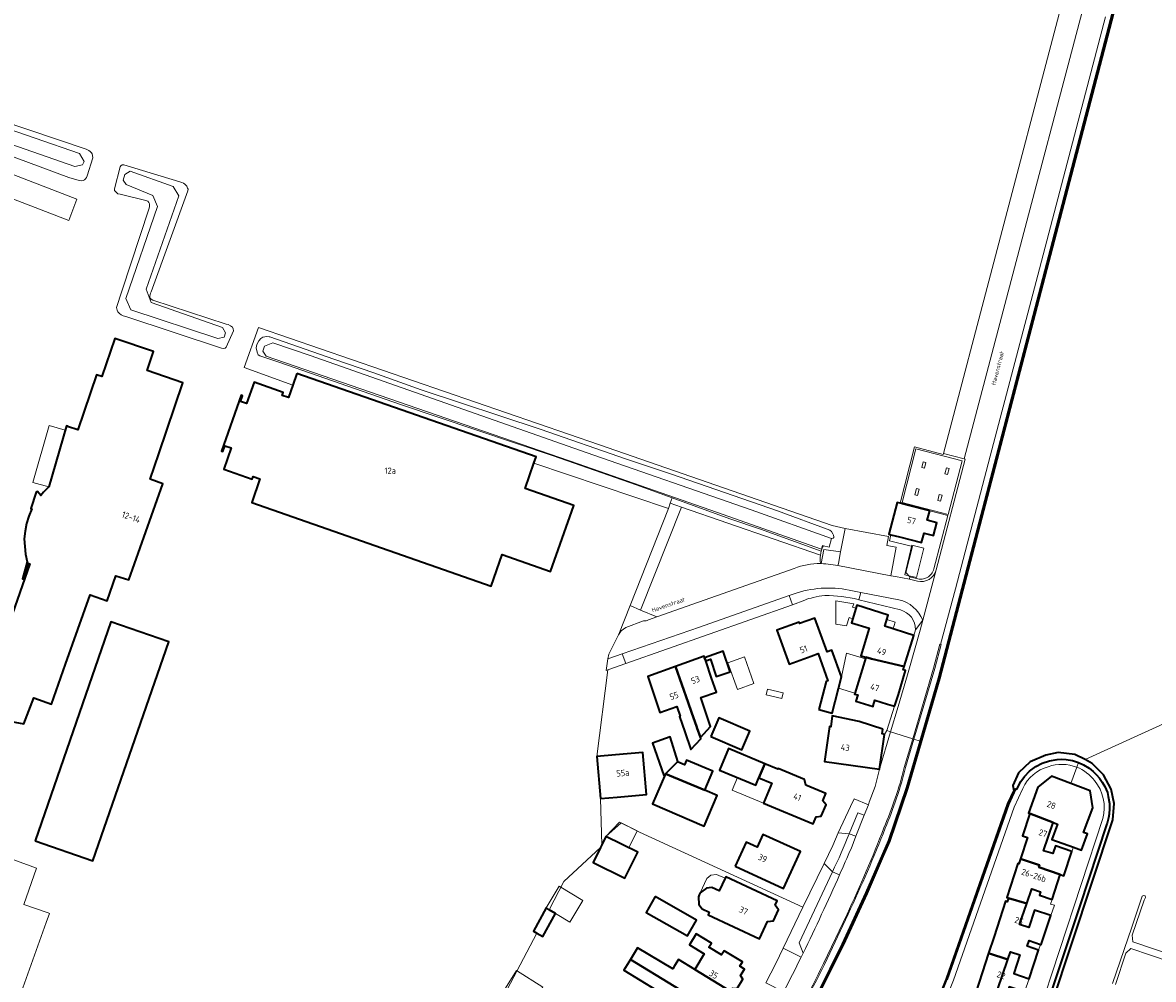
# Model space of a CAD drawing. Header units: metres. Extents: x 149984 to 156489, y 469398 to 478068.
# Tile 830 of 854: x 154388 to 154630, y 474182 to 474387. Entities that reach past the tile are written whole.
import ezdxf
from ezdxf.enums import TextEntityAlignment as Align

# ---------------------------------------------------------------- set-up
doc = ezdxf.new("R2010")
doc.units = ezdxf.units.M
doc.header["$LTSCALE"] = 0.75
for name, color, linetype, lineweight in [('B-WE-GK-BESCHOEIING-G', 252, 'GK-BESCHOEIING-SO', 18), ('B-WE-GK-KADEMUUR-GV', 252, 'Continuous', 35), ('B-WE-GR-BEPLANTING_CULTUUR_HEESTERS-GV', 252, 'Continuous', 18), ('B-WE-KW-KUNSTWERK_STEIGER-GV', 6, 'Continuous', 18), ('B-WE-OG-BEBOUWING-GV', 6, 'Continuous', 35), ('B-WE-OG-BEBOUWING-T18', 1, 'Continuous', 18), ('B-WE-OG-BEBOUWING_LUIFEL-GV', 6, 'Continuous', 18), ('B-WE-OG-BEBOUWING_OVERBOUWING-GV', 6, 'Continuous', 18), ('B-WE-OG-TERREIN_BEGROEID-GV', 252, 'Continuous', 18), ('B-WE-OG-TERREIN_ERF-GV', 252, 'Continuous', 18), ('B-WE-OG-TERREIN_OEVER-GV', 252, 'Continuous', 18), ('B-WE-OG-TOPOGRAFIE-T18', 7, 'Continuous', 18), ('B-WE-OG-WATER_HAVEN-GV', 252, 'Continuous', 18), ('B-WE-OG-WATER_MEER-GV', 252, 'Continuous', 18), ('B-WE-VH-OPENVERHARDING_BETONELEMENT-GV', 252, 'Continuous', 18), ('B-WE-VH-OPENVERHARDING_BETONSTRAATSTEEN-GV', 252, 'Continuous', 18), ('B-WE-VH-OPENVERHARDING_SIERBESTRATING-GV', 252, 'Continuous', 18), ('B-WE-VH-OPENVERHARDING_STRAATBAKSTEEN-GV', 252, 'Continuous', 18), ('B-WE-VH-OPENVERHARDING_TEGEL-GV', 252, 'Continuous', 18)]:
    doc.layers.add(name, color=color, linetype=linetype, lineweight=lineweight)
doc.styles.add('NLCS-ISO-M500-T18', font='NLCS-ISO.ttf', dxfattribs={"height": 0.9})
doc.styles.add('NLCS-ISO-M750-T18', font='NLCS-ISO.ttf', dxfattribs={"height": 1.35})
doc.linetypes.add('GK-BESCHOEIING-SO', pattern='A,18,-3,[1,NLCS.SHX,S=0.6,R=0,X=0,Y=0],-3', length=24)

msp = doc.modelspace()

# ---------------------------------------------------------------- linework, layer by layer
at = {"layer": 'B-WE-GK-BESCHOEIING-G', "flags": 128}
for points in [[(154400.655, 474358.785), (154381.612, 474365.331), (154366.227, 474370.467), (154342.083, 474379.001), (154327.887, 474383.97), (154323.081, 474385.544), (154315.748, 474387.92), (154313.697, 474388.569), (154311.086, 474389.514), (154303.205, 474392.526), (154297.34, 474394.63)], [(154296.422, 474391.827), (154301.84, 474389.903), (154317.897, 474384.336), (154336.881, 474377.748), (154364.873, 474368.003), (154384.501, 474361.269), (154399.618, 474355.983)], [(154431.192, 474321.619), (154415.965, 474326.945), (154414.896, 474329.828), (154421.812, 474349.752), (154420.628, 474351.731), (154411.414, 474355.039)], [(154410.603, 474352.145), (154416.285, 474349.819), (154417.27, 474347.448), (154410.521, 474327.829), (154411.564, 474325.408), (154430.155, 474319.223)], [(154441.899, 474318.347), (154449.893, 474315.617), (154508.859, 474294.92), (154544.068, 474282.632), (154561.246, 474276.531)], [(154559.106, 474274.252), (154536.676, 474282.108), (154507.121, 474292.486), (154440.462, 474315.469)]]:
    msp.add_lwpolyline(points, dxfattribs=at)
at = {"layer": 'B-WE-GK-KADEMUUR-GV', "flags": 128}
for points in [[(154558.416, 474178.871), (154563.813, 474189.68), (154568.864, 474200.676), (154572.321, 474208.657), (154573.689, 474211.816), (154577.531, 474223.148), (154584.375, 474246.625), (154621.911, 474390.218), (154629.578, 474428.217), (154629.312, 474428.269), (154622.144, 474392.528), (154620.839, 474387.359), (154584.105, 474246.678), (154580.178, 474233.182), (154577.291, 474223.26), (154573.413, 474211.893), (154568.616, 474200.784), (154563.549, 474189.802), (154558.16, 474179.011)], [(154573.343, 474071.583), (154621.331, 474216.403), (154621.663, 474219.862), (154621.016, 474222.95), (154619.379, 474226.012), (154616.942, 474228.406), (154615.414, 474229.248), (154613.214, 474230.317), (154609.688, 474230.777), (154607.021, 474230.193), (154603.718, 474228.776), (154601.169, 474226.434), (154599.951, 474223.715), (154600.21, 474222.648), (154598.855, 474219.775), (154585.73, 474182.326), (154569.137, 474140.929)], [(154585.97, 474182.275), (154599.108, 474219.701), (154600.642, 474223.028), (154600.809, 474222.96), (154601.688, 474224.57), (154602.443, 474225.658), (154603.544, 474226.813), (154604.905, 474227.818), (154606.272, 474228.505), (154607.802, 474229.029), (154609.491, 474229.313), (154610.302, 474229.347), (154611.384, 474229.292), (154612.729, 474229.059), (154613.833, 474228.723), (154614.023, 474228.651), (154615.07, 474228.174), (154616.266, 474227.434), (154617.15, 474226.723), (154617.881, 474226.005), (154618.473, 474225.303), (154619.075, 474224.438), (154619.602, 474223.484), (154620.23, 474222.235), (154620.371, 474221.342), (154620.616, 474219.86), (154620.66, 474218.827), (154620.583, 474217.615), (154620.448, 474216.788), (154620.166, 474215.709), (154620.098, 474215.502), (154614.256, 474197.813), (154597.836, 474148.574)]]:
    msp.add_lwpolyline(points, dxfattribs=at)
at = {"layer": 'B-WE-GR-BEPLANTING_CULTUUR_HEESTERS-GV', "flags": 128}
msp.add_lwpolyline([(154520.461, 474261.212), (154529.238, 474283.212), (154526.825, 474284.048), (154526.433, 474282.953), (154518.22, 474262.156)], close=True, dxfattribs=at)
at = {"layer": 'B-WE-KW-KUNSTWERK_STEIGER-GV', "flags": 128}
for points in [[(154658.773, 474176.62), (154660.833, 474182.788), (154663.336, 474189.976), (154667.489, 474202.169), (154666.293, 474203.332), (154663.524, 474195.64), (154661.054, 474188.054), (154658.108, 474179.349), (154648.783, 474182.506), (154642.072, 474184.787), (154634.43, 474187.345), (154625.648, 474190.325), (154625.471, 474191.775), (154628.015, 474199.211), (154628.331, 474199.825), (154628.265, 474200.114), (154627.916, 474200.211), (154627.63, 474200.095), (154625.382, 474193.478), (154621.3, 474181.428)], [(154621.941, 474181.19), (154624.098, 474187.869), (154625.172, 474188.907), (154629.405, 474187.462), (154651.466, 474179.986)]]:
    msp.add_lwpolyline(points, dxfattribs=at)
at = {"layer": 'B-WE-OG-BEBOUWING-GV', "flags": 128}
msp.add_lwpolyline([(154380.551, 474238.382), (154388.729, 474236.934), (154390.873, 474242.485), (154394.671, 474241.113), (154397.667, 474249.654), (154402.87, 474264.485), (154406.522, 474263.206), (154408.401, 474268.565), (154411.159, 474267.667), (154418.406, 474288.195), (154415.688, 474289.205), (154417.552, 474294.591), (154422.707, 474309.794), (154415.05, 474312.39), (154416.428, 474316.451), (154408.18, 474319.25), (154405.423, 474311.125), (154404.287, 474311.511), (154400.285, 474299.715), (154398.095, 474300.41), (154398.122, 474300.506), (154397.835, 474300.597), (154394.084, 474287.519), (154392.938, 474286.422), (154392.376, 474285.729), (154391.619, 474286.569), (154391.385, 474286.379), (154390.243, 474282.945), (154390.453, 474282.831), (154389.781, 474281.283), (154389.304, 474279.7), (154389.019, 474278.066), (154388.839, 474276.434), (154388.914, 474274.813), (154389.121, 474273.148), (154389.437, 474271.53), (154388.431, 474267.921), (154388.722, 474267.852), (154389.679, 474271.255), (154390.047, 474271.127), (154385.762, 474258.866)], dxfattribs=at)
for points in [[(154447.043, 474311.796), (154446.17, 474309.294), (154445.236, 474306.617), (154443.914, 474307.079), (154444.145, 474307.739), (154437.919, 474309.913), (154436.329, 474305.357), (154435.027, 474305.811), (154435.445, 474307.009), (154435.143, 474307.115), (154430.984, 474295.201), (154431.267, 474295.102), (154431.701, 474296.348), (154433.022, 474295.886), (154431.428, 474291.321), (154437.54, 474289.187), (154437.738, 474289.753), (154439.171, 474289.252), (154437.403, 474284.187), (154488.525, 474266.338), (154490.874, 474273.065), (154501.253, 474269.441), (154506.185, 474283.566), (154495.806, 474287.19), (154497.697, 474292.604), (154498.162, 474293.937)], [(154582.228, 474282.441), (154577.49, 474283.65), (154575.915, 474284.051), (154575.262, 474284.217), (154573.532, 474277.417), (154573.958, 474277.309), (154575.76, 474276.85), (154580.511, 474275.65), (154581.029, 474277.685), (154583.063, 474277.163), (154583.753, 474279.876), (154581.71, 474280.395)], [(154568.593, 474251.139), (154569.805, 474250.787), (154576.789, 474249.144), (154578.809, 474255.772), (154572.621, 474257.762), (154573.35, 474260.153), (154566.689, 474262.269), (154565.491, 474258.495), (154569.33, 474257.337), (154567.493, 474251.458)], [(154391.129, 474211.907), (154403.462, 474207.632), (154419.675, 474254.401), (154407.343, 474258.677)], [(154558.552, 474239.941), (154561.388, 474239.21), (154563.381, 474246.931), (154561.321, 474252.675), (154560.303, 474252.31), (154557.727, 474259.495), (154554.427, 474258.312), (154554.321, 474258.607), (154549.568, 474256.903), (154552.194, 474249.664), (154556.94, 474251.388), (154558.41, 474251.915), (154560.491, 474246.11), (154560.109, 474245.973)], [(154530.644, 474241.483), (154531.321, 474239.399), (154532.474, 474236.182), (154532.497, 474236.119), (154532.506, 474236.095), (154533.275, 474233.95), (154535.434, 474236.309), (154533.308, 474242.496), (154536.694, 474243.659), (154535.652, 474246.692), (154534.395, 474250.352), (154534.157, 474251.043), (154534.056, 474251.338), (154527.901, 474249.13)], [(154534.395, 474250.352), (154535.389, 474250.693), (154536.646, 474247.033), (154539.607, 474248.05), (154538.112, 474252.401), (154534.157, 474251.043)], [(154569.805, 474250.787), (154568.593, 474251.139), (154568.574, 474251.077), (154566.238, 474243.408), (154566.195, 474243.267), (154566.741, 474243.101), (154566.855, 474243.066), (154566.458, 474241.765), (154566.447, 474241.727), (154570.12, 474240.607), (154570.156, 474240.725), (154570.531, 474241.956), (154573.215, 474241.138), (154574.731, 474240.676), (154574.778, 474240.82), (154575.532, 474243.148), (154577.072, 474248.326), (154576.585, 474248.474), (154576.789, 474249.144)], [(154531.321, 474239.399), (154530.644, 474241.483), (154527.901, 474249.13), (154521.999, 474247.013), (154524.602, 474239.343), (154528.249, 474240.638), (154528.962, 474238.534), (154528.82, 474238.486), (154529.936, 474235.201), (154531.221, 474231.418), (154533.371, 474233.682), (154533.275, 474233.95), (154532.506, 474236.095), (154532.497, 474236.119), (154532.474, 474236.182)], [(154572.233, 474235.756), (154567.141, 474237.408), (154561.419, 474238.605), (154561.09, 474236.289), (154560.794, 474236.33), (154559.732, 474228.862), (154571.513, 474227.188), (154572.574, 474234.657), (154572.086, 474234.771)], [(154535.462, 474234.223), (154542.092, 474231.332), (154543.828, 474235.313), (154537.198, 474238.204)], [(154525.777, 474226.232), (154528.356, 474228.792), (154528.431, 474228.867), (154526.821, 474234.116), (154523.031, 474232.776), (154525.438, 474225.895)], [(154545.721, 474225.36), (154546.996, 474228.381), (154539.284, 474231.609), (154537.354, 474226.996), (154545.057, 474223.773), (154545.655, 474225.203)], [(154511.896, 474220.945), (154515.438, 474221.26), (154521.738, 474221.819), (154520.942, 474230.785), (154515.084, 474230.265), (154511.099, 474229.911)], [(154528.356, 474228.792), (154525.777, 474226.232), (154534.161, 474222.707), (154535.878, 474226.79), (154530.271, 474229.147), (154529.857, 474228.161)], [(154545.721, 474225.36), (154548.498, 474224.198), (154546.726, 474219.963), (154557.316, 474215.532), (154557.954, 474217), (154559.075, 474217.181), (154560.106, 474219.586), (154559.417, 474220.47), (154560.036, 474221.986), (154555.784, 474223.765), (154555.479, 474225.027), (154549.833, 474227.389), (154549.764, 474227.223), (154546.996, 474228.381)], [(154525.777, 474226.232), (154523.019, 474219.778), (154534.057, 474215.028), (154536.839, 474221.581), (154534.161, 474222.707)], [(154603.59, 474217.732), (154608.587, 474215.818), (154609.528, 474215.481), (154608.343, 474212.177), (154612.933, 474210.53), (154614.677, 474209.904), (154615.93, 474213.375), (154615.085, 474213.68), (154617.052, 474218.984), (154616.47, 474222.591), (154612.341, 474224.138), (154608.211, 474225.686), (154605.352, 474223.353), (154603.338, 474217.827)], [(154610.095, 474204.695), (154610.902, 474204.43), (154612.595, 474209.588), (154609.076, 474210.851), (154608.52, 474209.16), (154606.505, 474209.745), (154608.587, 474215.818), (154603.59, 474217.732), (154602.037, 474212.99), (154603.129, 474212.632), (154601.64, 474208.085), (154605.649, 474206.695), (154605.511, 474206.24)], [(154511.894, 474210.449), (154510.316, 474207.245), (154517.122, 474203.893), (154519.871, 474209.472), (154513.064, 474212.824), (154512.179, 474211.027)], [(154540.662, 474206.481), (154551.032, 474201.741), (154554.629, 474209.61), (154546.613, 474213.275), (154545.35, 474210.513), (154542.997, 474211.589)], [(154608.359, 474199.383), (154610.095, 474204.695), (154605.511, 474206.24), (154605.649, 474206.695), (154601.64, 474208.085), (154601.277, 474206.978), (154601.087, 474207.04), (154598.708, 474199.783), (154599.068, 474199.664), (154602.96, 474198.483), (154604.032, 474201.617), (154605.884, 474200.993), (154605.654, 474200.28)], [(154538.517, 474203.932), (154537.255, 474201.211), (154535.716, 474201.923), (154534.565, 474201.814), (154533.214, 474200.81), (154533.017, 474200.387), (154532.822, 474199.964), (154532.93, 474198.283), (154533.592, 474197.335), (154535.125, 474196.624), (154534.873, 474196.08), (154545.883, 474190.969), (154547.603, 474194.684), (154548.835, 474194.816), (154549.932, 474197.172), (154549.214, 474198.168), (154549.623, 474199.05), (154538.653, 474204.225)], [(154523.603, 474199.986), (154521.669, 474196.609), (154530.478, 474191.565), (154532.412, 474194.943)], [(154500.926, 474197.174), (154500.291, 474197.554), (154497.565, 474192.56), (154498.294, 474192.162), (154499.616, 474191.44), (154502.298, 474196.354)], [(154594.814, 474187.877), (154598.923, 474186.566), (154599.473, 474188.204), (154601.507, 474187.51), (154600.172, 474183.528), (154603.442, 474182.431), (154605.502, 474188.564), (154603.057, 474189.385), (154603.443, 474190.571), (154605.898, 474189.751), (154606.013, 474189.713), (154608.093, 474195.945), (154604.621, 474197.102), (154603.375, 474193.364), (154601.43, 474194.012), (154602.96, 474198.483), (154599.068, 474199.664), (154598.805, 474198.867), (154598.445, 474198.986), (154595.99, 474191.474)], [(154532.059, 474184.407), (154539.772, 474179.707), (154540.212, 474180.429), (154541.12, 474180.324), (154542.33, 474182.353), (154541.838, 474183.096), (154542.682, 474184.482), (154541.674, 474185.095), (154542.241, 474186.025), (154538.322, 474188.413), (154537.775, 474187.517), (154535.067, 474189.167), (154535.614, 474190.063), (154532.369, 474192.04), (154530.917, 474189.659), (154534.084, 474187.728)], [(154539.772, 474179.707), (154532.059, 474184.407), (154528.562, 474186.538), (154527.746, 474185.199), (154527.355, 474184.557), (154519.822, 474189.023), (154518.303, 474186.565), (154537.005, 474175.167)], [(154598.923, 474186.566), (154594.814, 474187.877), (154591.409, 474177.459), (154595.483, 474176.049), (154597.469, 474175.367), (154597.411, 474175.197), (154600.6, 474174.102), (154600.607, 474174.1), (154602.505, 474179.623), (154599.234, 474180.72), (154598.811, 474179.459), (154596.746, 474180.078)], [(154537.005, 474175.167), (154518.303, 474186.565), (154516.888, 474184.276), (154523.889, 474180.009), (154524.071, 474180.307), (154524.678, 474179.937), (154523.163, 474177.452), (154526.519, 474175.407), (154534.272, 474170.682)]]:
    msp.add_lwpolyline(points, close=True, dxfattribs=at)
at = {"layer": 'B-WE-OG-BEBOUWING_LUIFEL-GV', "flags": 128}
for points in [[(154394.084, 474287.519), (154397.566, 474299.658), (154394.16, 474300.634), (154390.679, 474288.496)], [(154566.479, 474261.608), (154565.757, 474261.838), (154565.993, 474262.581), (154562.199, 474263.163), (154562.167, 474258.194), (154564.488, 474257.838), (154565.046, 474259.597), (154565.768, 474259.368)], [(154573.052, 474259.177), (154572.621, 474257.762), (154574.404, 474257.188), (154574.857, 474258.596)], [(154568.489, 474250.799), (154564.453, 474252.029), (154563.381, 474246.931), (154562.769, 474244.559), (154566.262, 474243.486)], [(154546.726, 474219.963), (154548.498, 474224.198), (154545.721, 474225.36), (154545.057, 474223.773), (154541.149, 474225.408), (154540.041, 474222.76)], [(154513.064, 474212.824), (154517.959, 474210.414), (154519.739, 474214.028), (154515.989, 474215.875)], [(154538.517, 474203.932), (154536.653, 474204.711), (154535.467, 474204.563), (154534.633, 474203.868), (154533.214, 474200.81), (154534.565, 474201.814), (154535.716, 474201.923), (154537.255, 474201.211)]]:
    msp.add_lwpolyline(points, close=True, dxfattribs=at)
at = {"layer": 'B-WE-OG-BEBOUWING_OVERBOUWING-GV', "flags": 128}
for points in [[(154295.162, 474380.876), (154348.095, 474363.871), (154398.321, 474344.472), (154400.076, 474349.014), (154349.849, 474368.413), (154296.648, 474385.505)], [(154576.902, 474268.767), (154579.431, 474268.157), (154580.95, 474274.452), (154578.42, 474275.063)], [(154539.117, 474249.955), (154541.146, 474244.265), (154544.69, 474245.529), (154542.661, 474251.218)], [(154547.289, 474243.108), (154550.618, 474242.326), (154550.902, 474243.535), (154547.573, 474244.317)], [(154505.328, 474194.543), (154508.102, 474199.183), (154503.065, 474202.194), (154500.291, 474197.554)], [(154488.939, 474176.081), (154494.565, 474172.57), (154499.604, 474180.643), (154493.978, 474184.154)]]:
    msp.add_lwpolyline(points, close=True, dxfattribs=at)
at = {"layer": 'B-WE-OG-TERREIN_BEGROEID-GV', "flags": 128}
msp.add_lwpolyline([(154559.522, 474274.95), (154559.326, 474274.626), (154559.044, 474273.835), (154558.876, 474272.951), (154558.85, 474272.432), (154558.865, 474271.742), (154558.906, 474271.145), (154559.045, 474271.142), (154559.641, 474274.191), (154563.205, 474273.658), (154564.177, 474278.636), (154561.388, 474279.313), (154511.711, 474296.524), (154438.877, 474321.636), (154435.826, 474313.031), (154446.17, 474309.294), (154447.043, 474311.796), (154498.162, 474293.937), (154497.697, 474292.604), (154526.433, 474282.953), (154526.825, 474284.048), (154527.226, 474285.167), (154519.518, 474287.955), (154501.812, 474294.15), (154469.183, 474305.135), (154443.451, 474314.138), (154439.162, 474315.518), (154438.786, 474315.769), (154438.56, 474316.346), (154438.334, 474317.223), (154438.51, 474318.001), (154438.936, 474318.778), (154439.363, 474319.23), (154439.814, 474319.556), (154440.642, 474319.656), (154441.168, 474319.631), (154441.289, 474319.62), (154454.941, 474314.821), (154463.501, 474311.921), (154473.611, 474308.311), (154499.021, 474299.841), (154517.431, 474293.431), (154527.111, 474290.241), (154549.751, 474282.431), (154560.897, 474278.305), (154561.281, 474277.974), (154561.56, 474277.5), (154561.712, 474277.246), (154561.78, 474276.891), (154561.78, 474276.731), (154561.636, 474276.596), (154561.237, 474276.494), (154560.788, 474274.623)], close=True, dxfattribs=at)
for points in [[(154558.906, 474271.145), (154558.865, 474271.742), (154558.85, 474272.432), (154558.876, 474272.951), (154529.238, 474283.212), (154520.461, 474261.212)], [(154520.461, 474261.212), (154523.946, 474259.744), (154553.29, 474270.133)]]:
    msp.add_lwpolyline(points, dxfattribs=at)
at = {"layer": 'B-WE-OG-TERREIN_BEGROEID-GV'}
msp.add_lwpolyline([(154553.29, 474270.133, -0.098652), (154558.906, 474271.145)], format="xyb", dxfattribs=at)
at = {"layer": 'B-WE-OG-TERREIN_ERF-GV', "flags": 128}
for points in [[(154573.958, 474277.309), (154573.532, 474277.417), (154575.262, 474284.217), (154575.915, 474284.051), (154579.001, 474296.128), (154585.102, 474294.476), (154585.144, 474294.641), (154595.894, 474335.581), (154610.227, 474390.021), (154607.395, 474390.829), (154607.885, 474392.942), (154601.709, 474394.604), (154587.861, 474398.74), (154569.123, 474405.019), (154534.322, 474416.971), (154507.132, 474425.888), (154466.619, 474439.765)], [(154383.71, 474365.93), (154402.083, 474359.698), (154402.3, 474359.6), (154402.65, 474359.41), (154402.92, 474359.18), (154403.17, 474358.92), (154403.32, 474358.7), (154403.41, 474358.33), (154403.44, 474357.88), (154402.29, 474353.98), (154402.14, 474353.68), (154401.91, 474353.38), (154401.69, 474353.17), (154401.42, 474353.03), (154401, 474352.94), (154400.07, 474353.17), (154398.34, 474353.65), (154363.78, 474366.51)], [(154483.525, 474164.046), (154498.294, 474192.162), (154497.565, 474192.56), (154500.291, 474197.554), (154500.926, 474197.174), (154504.081, 474203.18), (154511.894, 474210.449), (154512.179, 474211.027), (154511.896, 474220.945), (154511.099, 474229.911), (154513.467, 474248.452), (154513.105, 474248.325), (154513.51, 474250.81), (154513.714, 474251.804), (154515.736, 474255.917), (154515.82, 474256.08), (154518.22, 474262.156), (154526.433, 474282.953), (154497.697, 474292.604), (154495.806, 474287.19), (154506.185, 474283.566), (154501.253, 474269.441), (154490.874, 474273.065), (154488.525, 474266.338), (154437.403, 474284.187), (154439.171, 474289.252), (154437.738, 474289.753), (154437.54, 474289.187), (154431.428, 474291.321), (154433.022, 474295.886), (154431.701, 474296.348), (154431.267, 474295.102), (154430.984, 474295.201), (154435.143, 474307.115), (154435.445, 474307.009), (154435.027, 474305.811), (154436.329, 474305.357), (154437.919, 474309.913), (154444.145, 474307.739), (154443.914, 474307.079), (154445.236, 474306.617), (154446.17, 474309.294), (154435.826, 474313.031), (154438.877, 474321.636), (154511.711, 474296.524), (154561.388, 474279.313), (154564.177, 474278.636), (154573.459, 474276.962), (154573.104, 474274.995), (154575.072, 474274.639), (154573.906, 474268.546), (154574.933, 474268.387), (154577.882, 474267.792), (154577.986, 474268.301), (154577.112, 474269.244), (154578.536, 474274.829), (154573.644, 474275.998), (154573.958, 474277.309)], [(154385.762, 474258.866), (154390.047, 474271.127), (154389.679, 474271.255), (154388.722, 474267.852), (154388.431, 474267.921), (154389.437, 474271.53), (154389.121, 474273.148), (154388.914, 474274.813), (154388.839, 474276.434), (154389.019, 474278.066), (154389.304, 474279.7), (154389.781, 474281.283), (154390.453, 474282.831), (154390.243, 474282.945), (154391.385, 474286.379), (154391.619, 474286.569), (154392.376, 474285.729), (154392.938, 474286.422), (154394.084, 474287.519), (154397.835, 474300.597), (154398.122, 474300.506), (154398.095, 474300.41), (154400.285, 474299.715), (154404.287, 474311.511), (154405.423, 474311.125), (154408.18, 474319.25), (154416.428, 474316.451), (154415.05, 474312.39), (154422.707, 474309.794), (154417.552, 474294.591), (154415.688, 474289.205), (154418.406, 474288.195), (154411.159, 474267.667), (154408.401, 474268.565), (154406.522, 474263.206), (154402.87, 474264.485), (154397.667, 474249.654), (154394.671, 474241.113), (154390.873, 474242.485), (154388.729, 474236.934), (154380.551, 474238.382)], [(154555.56, 474263.352), (154552.902, 474262.361), (154517.305, 474249.802), (154513.467, 474248.452), (154511.099, 474229.911), (154515.084, 474230.265), (154520.942, 474230.785), (154521.738, 474221.819), (154515.438, 474221.26), (154511.896, 474220.945), (154512.179, 474211.027), (154513.064, 474212.824), (154516.306, 474215.72), (154520.261, 474213.771), (154555.156, 474197.699), (154559.651, 474207.067), (154561.535, 474210.901), (154562.688, 474213.639), (154565.284, 474219.259), (154566.063, 474220.895), (154569.148, 474219.605), (154569.327, 474220.176), (154570.567, 474223.53), (154571.513, 474227.188), (154559.732, 474228.862), (154560.794, 474236.33), (154561.09, 474236.289), (154561.419, 474238.605), (154567.141, 474237.408)], [(154575.976, 474261.23), (154567.059, 474263.434), (154566.976, 474263.455)], [(154567.141, 474237.408), (154572.233, 474235.756), (154572.086, 474234.771), (154572.574, 474234.657), (154573.051, 474235.491), (154574.731, 474240.676), (154573.215, 474241.138), (154570.531, 474241.956), (154570.156, 474240.725), (154570.12, 474240.607), (154566.447, 474241.727), (154566.458, 474241.765), (154566.855, 474243.066), (154566.741, 474243.101), (154566.195, 474243.267), (154566.238, 474243.408), (154568.574, 474251.077), (154568.593, 474251.139), (154567.493, 474251.458), (154569.33, 474257.337), (154565.491, 474258.495), (154566.689, 474262.269), (154573.35, 474260.153), (154572.621, 474257.762), (154578.809, 474255.772), (154579.186, 474257.016)], [(154547.208, 474181.541), (154549.365, 474185.658), (154550.894, 474188.943), (154555.156, 474197.699), (154520.261, 474213.771), (154516.306, 474215.72), (154513.064, 474212.824), (154519.871, 474209.472), (154517.122, 474203.893), (154510.316, 474207.245), (154511.894, 474210.449), (154504.081, 474203.18), (154500.926, 474197.174), (154502.298, 474196.354), (154499.616, 474191.44), (154498.294, 474192.162), (154483.525, 474164.046)], [(154386.629, 474207.841), (154391.443, 474206.085), (154388.728, 474198.31), (154393.916, 474196.478), (154394.2, 474196.378), (154393.5, 474194.417), (154387.464, 474177.499)], [(154523.889, 474180.009), (154516.888, 474184.276), (154518.303, 474186.565), (154519.822, 474189.023), (154527.355, 474184.557), (154527.746, 474185.199), (154528.562, 474186.538), (154532.059, 474184.407), (154534.084, 474187.728), (154530.917, 474189.659), (154532.369, 474192.04), (154535.614, 474190.063), (154535.067, 474189.167), (154537.775, 474187.517), (154538.322, 474188.413), (154542.241, 474186.025), (154541.674, 474185.095), (154542.682, 474184.482), (154541.838, 474183.096), (154542.33, 474182.353), (154541.12, 474180.324)]]:
    msp.add_lwpolyline(points, dxfattribs=at)
for points in [[(154415.72, 474328.67), (154415.67, 474328.33), (154415.67, 474328.12), (154415.73, 474327.85), (154415.94, 474327.66), (154416.32, 474327.42), (154431.92, 474322.32), (154432.37, 474322.21), (154432.85, 474321.99), (154433.27, 474321.64), (154433.46, 474321.35), (154433.54, 474320.92), (154431.97, 474317.38), (154431.71, 474317.22), (154431.4, 474317.12), (154430.99, 474317.15), (154410.53, 474323.93), (154410.22, 474323.99), (154409.92, 474324.09), (154409.5, 474324.3), (154409.14, 474324.59), (154408.83, 474324.97), (154408.66, 474325.34), (154408.54, 474325.85), (154409.688, 474329.346), (154415.51, 474347.09), (154415.57, 474347.44), (154415.6, 474347.78), (154415.57, 474348.05), (154415.42, 474348.35), (154415.19, 474348.59), (154414.76, 474348.73), (154409.29, 474350.06), (154408.82, 474350.2), (154408.57, 474350.36), (154408.36, 474350.56), (154408.12, 474350.87), (154408.09, 474351.26), (154409.32, 474355.97), (154409.45, 474356.18), (154409.72, 474356.35), (154410.1, 474356.35), (154422.06, 474352.7), (154422.49, 474352.58), (154422.82, 474352.43), (154423.12, 474352.25), (154423.36, 474352.03), (154423.57, 474351.77), (154423.69, 474351.41), (154423.8, 474351.15), (154423.78, 474350.81), (154415.96, 474329.24), (154415.82, 474328.94)], [(154391.129, 474211.907), (154407.343, 474258.677), (154419.675, 474254.401), (154403.462, 474207.632)], [(154554.321, 474258.607), (154554.427, 474258.312), (154557.727, 474259.495), (154560.303, 474252.31), (154561.321, 474252.675), (154563.381, 474246.931), (154561.388, 474239.21), (154558.552, 474239.941), (154560.109, 474245.973), (154560.491, 474246.11), (154558.41, 474251.915), (154556.94, 474251.388), (154552.194, 474249.664), (154549.568, 474256.903)], [(154533.275, 474233.95), (154533.371, 474233.682), (154531.221, 474231.418), (154529.936, 474235.201), (154528.82, 474238.486), (154528.962, 474238.534), (154528.249, 474240.638), (154524.602, 474239.343), (154521.999, 474247.013), (154527.901, 474249.13), (154534.056, 474251.338), (154534.157, 474251.043), (154538.112, 474252.401), (154539.607, 474248.05), (154536.646, 474247.033), (154535.389, 474250.693), (154534.395, 474250.352), (154535.652, 474246.692), (154536.694, 474243.659), (154533.308, 474242.496), (154535.434, 474236.309)], [(154535.462, 474234.223), (154537.198, 474238.204), (154543.828, 474235.313), (154542.092, 474231.332)], [(154536.839, 474221.581), (154534.057, 474215.028), (154523.019, 474219.778), (154525.777, 474226.232), (154525.438, 474225.895), (154523.031, 474232.776), (154526.821, 474234.116), (154528.431, 474228.867), (154528.356, 474228.792), (154529.857, 474228.161), (154530.271, 474229.147), (154535.878, 474226.79), (154534.161, 474222.707)], [(154546.726, 474219.963), (154548.498, 474224.198), (154545.721, 474225.36), (154545.655, 474225.203), (154545.057, 474223.773), (154537.354, 474226.996), (154539.284, 474231.609), (154546.996, 474228.381), (154549.764, 474227.223), (154549.833, 474227.389), (154555.479, 474225.027), (154555.784, 474223.765), (154560.036, 474221.986), (154559.417, 474220.47), (154560.106, 474219.586), (154559.075, 474217.181), (154557.954, 474217), (154557.316, 474215.532)], [(154608.587, 474215.818), (154606.505, 474209.745), (154608.52, 474209.16), (154609.076, 474210.851), (154612.595, 474209.588), (154612.933, 474210.53), (154608.343, 474212.177), (154609.528, 474215.481)], [(154540.662, 474206.481), (154542.997, 474211.589), (154545.35, 474210.513), (154546.613, 474213.275), (154554.629, 474209.61), (154551.032, 474201.741)], [(154537.255, 474201.211), (154538.517, 474203.932), (154538.653, 474204.225), (154549.623, 474199.05), (154549.214, 474198.168), (154549.932, 474197.172), (154548.835, 474194.816), (154547.603, 474194.684), (154545.883, 474190.969), (154534.873, 474196.08), (154535.125, 474196.624), (154533.592, 474197.335), (154532.93, 474198.283), (154532.822, 474199.964), (154533.017, 474200.387), (154533.214, 474200.81), (154534.565, 474201.814), (154535.716, 474201.923)], [(154523.603, 474199.986), (154532.412, 474194.943), (154530.478, 474191.565), (154521.669, 474196.609)], [(154608.359, 474199.383), (154605.654, 474200.28), (154605.884, 474200.993), (154604.032, 474201.617), (154602.96, 474198.483), (154601.43, 474194.012), (154603.375, 474193.364), (154604.621, 474197.102), (154608.093, 474195.945), (154608.863, 474198.131), (154608.053, 474198.354)], [(154605.898, 474189.751), (154603.443, 474190.571), (154603.057, 474189.385), (154605.502, 474188.564)], [(154598.923, 474186.566), (154596.746, 474180.078), (154598.811, 474179.459), (154599.234, 474180.72), (154602.505, 474179.623), (154603.442, 474182.431), (154600.172, 474183.528), (154601.507, 474187.51), (154599.473, 474188.204)]]:
    msp.add_lwpolyline(points, close=True, dxfattribs=at)
at = {"layer": 'B-WE-OG-TERREIN_ERF-GV'}
for points in [[(154557.337, 474263.909, 0.0309125), (154555.56, 474263.352)], [(154559.854, 474264.307, 0.0429035), (154557.337, 474263.909)], [(154566.976, 474263.455, 0.0640178), (154559.854, 474264.307)], [(154579.186, 474257.016, 0.3475052), (154575.976, 474261.23)]]:
    msp.add_lwpolyline(points, format="xyb", dxfattribs=at)
at = {"layer": 'B-WE-OG-TERREIN_OEVER-GV', "flags": 128}
for points in [[(154363.78, 474366.51), (154398.34, 474353.65), (154400.07, 474353.17), (154401, 474352.94), (154401.42, 474353.03), (154401.69, 474353.17), (154401.91, 474353.38), (154402.14, 474353.68), (154402.29, 474353.98), (154403.44, 474357.88), (154403.41, 474358.33), (154403.32, 474358.7), (154403.17, 474358.92), (154402.92, 474359.18), (154402.65, 474359.41), (154402.3, 474359.6), (154402.083, 474359.698), (154383.71, 474365.93)], [(154381.612, 474365.331), (154400.655, 474358.785), (154401.588, 474357.083), (154401.299, 474356.351), (154399.618, 474355.983), (154384.501, 474361.269)]]:
    msp.add_lwpolyline(points, dxfattribs=at)
for points in [[(154408.66, 474325.34), (154408.83, 474324.97), (154409.14, 474324.59), (154409.5, 474324.3), (154409.92, 474324.09), (154410.22, 474323.99), (154410.53, 474323.93), (154430.99, 474317.15), (154431.4, 474317.12), (154431.71, 474317.22), (154431.97, 474317.38), (154433.54, 474320.92), (154433.46, 474321.35), (154433.27, 474321.64), (154432.85, 474321.99), (154432.37, 474322.21), (154431.92, 474322.32), (154416.32, 474327.42), (154415.94, 474327.66), (154415.73, 474327.85), (154415.67, 474328.12), (154415.67, 474328.33), (154415.72, 474328.67), (154415.82, 474328.94), (154415.96, 474329.24), (154423.78, 474350.81), (154423.8, 474351.15), (154423.69, 474351.41), (154423.57, 474351.77), (154423.36, 474352.03), (154423.12, 474352.25), (154422.82, 474352.43), (154422.49, 474352.58), (154422.06, 474352.7), (154410.1, 474356.35), (154409.72, 474356.35), (154409.45, 474356.18), (154409.32, 474355.97), (154408.09, 474351.26), (154408.12, 474350.87), (154408.36, 474350.56), (154408.57, 474350.36), (154408.82, 474350.2), (154409.29, 474350.06), (154414.76, 474348.73), (154415.19, 474348.59), (154415.42, 474348.35), (154415.57, 474348.05), (154415.6, 474347.78), (154415.57, 474347.44), (154415.51, 474347.09), (154409.688, 474329.346), (154408.54, 474325.85)], [(154410.603, 474352.145), (154409.975, 474353.099), (154410.273, 474354.27), (154411.414, 474355.039), (154420.628, 474351.731), (154421.812, 474349.752), (154414.896, 474329.828), (154415.965, 474326.945), (154431.192, 474321.619), (154431.796, 474320.487), (154431.504, 474319.544), (154430.155, 474319.223), (154411.564, 474325.408), (154410.521, 474327.829), (154417.27, 474347.448), (154416.285, 474349.819)], [(154559.358, 474274.992), (154559.106, 474274.252), (154536.676, 474282.108), (154507.121, 474292.486), (154440.462, 474315.469), (154439.767, 474316.562), (154440.108, 474317.61), (154441.899, 474318.347), (154449.893, 474315.617), (154508.859, 474294.92), (154544.068, 474282.632), (154561.246, 474276.531), (154561.237, 474276.494), (154561.636, 474276.596), (154561.78, 474276.731), (154561.78, 474276.891), (154561.712, 474277.246), (154561.56, 474277.5), (154561.281, 474277.974), (154560.897, 474278.305), (154549.751, 474282.431), (154527.111, 474290.241), (154517.431, 474293.431), (154499.021, 474299.841), (154473.611, 474308.311), (154463.501, 474311.921), (154454.941, 474314.821), (154441.289, 474319.62), (154441.168, 474319.631), (154440.642, 474319.656), (154439.814, 474319.556), (154439.363, 474319.23), (154438.936, 474318.778), (154438.51, 474318.001), (154438.334, 474317.223), (154438.56, 474316.346), (154438.786, 474315.769), (154439.162, 474315.518), (154443.451, 474314.138), (154469.183, 474305.135), (154501.812, 474294.15), (154519.518, 474287.955), (154527.226, 474285.167), (154539.557, 474280.707), (154546.053, 474278.475), (154559.044, 474273.835), (154559.326, 474274.626), (154559.522, 474274.95)], [(154527.226, 474285.167), (154526.825, 474284.048), (154529.238, 474283.212), (154558.876, 474272.951), (154559.044, 474273.835), (154546.053, 474278.475), (154539.557, 474280.707)]]:
    msp.add_lwpolyline(points, close=True, dxfattribs=at)
at = {"layer": 'B-WE-OG-WATER_HAVEN-GV', "flags": 128}
for points in [[(154621.911, 474390.218), (154584.375, 474246.625), (154577.531, 474223.148), (154573.689, 474211.816), (154572.321, 474208.657), (154568.864, 474200.676), (154563.813, 474189.68), (154558.416, 474178.871)], [(154569.137, 474140.929), (154585.73, 474182.326), (154598.855, 474219.775), (154600.21, 474222.648), (154599.951, 474223.715), (154601.169, 474226.434), (154603.718, 474228.776), (154607.021, 474230.193), (154609.688, 474230.777), (154613.214, 474230.317), (154615.414, 474229.248), (154634.632, 474238.039)], [(154634.632, 474238.039), (154615.414, 474229.248), (154616.942, 474228.406), (154619.379, 474226.012), (154621.016, 474222.95), (154621.663, 474219.862), (154621.331, 474216.403), (154573.343, 474071.583)]]:
    msp.add_lwpolyline(points, dxfattribs=at)
at = {"layer": 'B-WE-OG-WATER_MEER-GV', "flags": 128}
for points in [[(154399.618, 474355.983), (154401.299, 474356.351), (154401.588, 474357.083), (154400.655, 474358.785), (154381.612, 474365.331), (154366.227, 474370.467), (154342.083, 474379.001), (154327.887, 474383.97), (154323.081, 474385.544), (154315.748, 474387.92), (154313.697, 474388.569), (154311.086, 474389.514), (154303.205, 474392.526), (154297.34, 474394.63), (154296.422, 474391.827), (154301.84, 474389.903), (154317.897, 474384.336), (154336.881, 474377.748), (154364.873, 474368.003), (154384.501, 474361.269)], [(154411.414, 474355.039), (154410.273, 474354.27), (154409.975, 474353.099), (154410.603, 474352.145), (154416.285, 474349.819), (154417.27, 474347.448), (154410.521, 474327.829), (154411.564, 474325.408), (154430.155, 474319.223), (154431.504, 474319.544), (154431.796, 474320.487), (154431.192, 474321.619), (154415.965, 474326.945), (154414.896, 474329.828), (154421.812, 474349.752), (154420.628, 474351.731)], [(154559.106, 474274.252), (154559.358, 474274.992), (154559.522, 474274.95), (154560.788, 474274.623), (154561.237, 474276.494), (154561.246, 474276.531), (154544.068, 474282.632), (154508.859, 474294.92), (154449.893, 474315.617), (154441.899, 474318.347), (154440.108, 474317.61), (154439.767, 474316.562), (154440.462, 474315.469), (154507.121, 474292.486), (154536.676, 474282.108)]]:
    msp.add_lwpolyline(points, close=True, dxfattribs=at)
at = {"layer": 'B-WE-VH-OPENVERHARDING_BETONELEMENT-GV', "flags": 128}
msp.add_lwpolyline([(154562.629, 474270.711), (154573.906, 474268.546), (154575.072, 474274.639), (154573.104, 474274.995), (154573.459, 474276.962), (154564.177, 474278.636), (154563.205, 474273.658), (154562.72, 474271.178)], close=True, dxfattribs=at)
at = {"layer": 'B-WE-VH-OPENVERHARDING_BETONSTRAATSTEEN-GV', "flags": 128}
for points in [[(154518.22, 474262.156), (154515.82, 474256.08), (154515.736, 474255.917), (154516.325, 474256.79), (154517.338, 474257.473), (154521.109, 474258.903)], [(154522.135, 474259.104), (154523.946, 474259.744), (154520.461, 474261.212), (154518.22, 474262.156)], [(154387.464, 474177.499), (154393.5, 474194.417), (154394.2, 474196.378), (154393.916, 474196.478), (154388.728, 474198.31), (154391.443, 474206.085), (154386.629, 474207.841)]]:
    msp.add_lwpolyline(points, dxfattribs=at)
at = {"layer": 'B-WE-VH-OPENVERHARDING_BETONSTRAATSTEEN-GV'}
msp.add_lwpolyline([(154521.109, 474258.903, 0.1119885), (154522.135, 474259.104)], format="xyb", dxfattribs=at)
at = {"layer": 'B-WE-VH-OPENVERHARDING_SIERBESTRATING-GV', "flags": 128}
for points in [[(154583.629, 474269.782), (154583.634, 474269.8), (154589.796, 474293.46), (154589.609, 474293.518), (154585.144, 474294.641), (154585.102, 474294.476), (154579.001, 474296.128), (154575.915, 474284.051), (154577.49, 474283.65)], [(154577.49, 474283.65), (154582.228, 474282.441), (154586.123, 474281.421), (154583.145, 474269.994)], [(154579.415, 474267.951), (154577.986, 474268.301), (154577.882, 474267.792), (154579.609, 474267.414)]]:
    msp.add_lwpolyline(points, dxfattribs=at)
for points in [[(154576.346, 474284.229), (154579.296, 474295.648), (154589.172, 474293.108), (154586.183, 474281.653)], [(154581.098, 474291.53), (154581.431, 474292.742), (154580.853, 474292.902), (154580.519, 474291.689)], [(154585.473, 474290.351), (154586.053, 474290.193), (154586.393, 474291.435), (154585.813, 474291.593)], [(154579.379, 474287.22), (154579.068, 474285.865), (154579.654, 474285.731), (154579.963, 474287.086)], [(154583.968, 474284.605), (154584.55, 474284.462), (154584.864, 474285.751), (154584.282, 474285.893)]]:
    msp.add_lwpolyline(points, close=True, dxfattribs=at)
at = {"layer": 'B-WE-VH-OPENVERHARDING_SIERBESTRATING-GV'}
for points in [[(154583.145, 474269.994, -0.427019), (154579.415, 474267.951)], [(154579.609, 474267.414, 0.4069985), (154583.629, 474269.782)]]:
    msp.add_lwpolyline(points, format="xyb", dxfattribs=at)
at = {"layer": 'B-WE-VH-OPENVERHARDING_STRAATBAKSTEEN-GV', "flags": 128}
for points in [[(154580.178, 474233.182), (154584.105, 474246.678), (154620.839, 474387.359), (154622.144, 474392.528), (154629.312, 474428.269), (154628.357, 474429.878), (154624.329, 474409.222), (154620.632, 474391.535)], [(154614.778, 474389.026), (154600.361, 474334.379), (154589.609, 474293.518), (154589.796, 474293.46), (154583.634, 474269.8), (154583.629, 474269.782), (154580.735, 474259.025), (154580.162, 474256.905), (154577.898, 474248.883), (154577.469, 474247.364), (154575.464, 474240.616), (154573.864, 474235.228), (154578.592, 474233.696), (154583.016, 474248.791), (154584.401, 474253.908), (154584.553, 474253.867), (154587.743, 474265.742), (154595.148, 474294.092), (154605.321, 474332.782), (154619.815, 474388.013)], [(154614.394, 474388.959), (154611.897, 474389.6), (154610.693, 474389.903), (154610.227, 474390.021), (154595.894, 474335.581), (154585.144, 474294.641), (154589.609, 474293.518)], [(154589.609, 474293.518), (154600.361, 474334.379), (154614.778, 474389.026)], [(154619.815, 474388.013), (154605.321, 474332.782), (154595.148, 474294.092), (154587.743, 474265.742), (154584.553, 474253.867), (154584.672, 474253.835), (154583.335, 474248.743), (154578.848, 474233.613), (154580.178, 474233.182)], [(154582.228, 474282.441), (154581.71, 474280.395), (154583.753, 474279.876), (154583.063, 474277.163), (154581.029, 474277.685), (154580.511, 474275.65), (154575.76, 474276.85), (154573.958, 474277.309), (154573.644, 474275.998), (154578.536, 474274.829), (154577.112, 474269.244), (154577.986, 474268.301), (154579.415, 474267.951)], [(154583.145, 474269.994), (154586.123, 474281.421), (154582.228, 474282.441)], [(154553.29, 474270.133), (154523.946, 474259.744), (154522.135, 474259.104)], [(154559.045, 474271.142), (154558.906, 474271.145)], [(154579.609, 474267.414), (154577.882, 474267.792), (154574.933, 474268.387), (154573.906, 474268.546), (154562.629, 474270.711), (154561.078, 474270.943)], [(154580.735, 474259.025), (154583.629, 474269.782)], [(154566.976, 474263.455), (154567.059, 474263.434), (154567.551, 474264.984), (154565.738, 474265.336)], [(154565.738, 474265.336), (154567.551, 474264.984), (154575.614, 474263.416)], [(154521.109, 474258.903), (154517.338, 474257.473), (154516.325, 474256.79), (154515.736, 474255.917), (154513.714, 474251.804), (154513.51, 474250.81), (154516.548, 474251.859), (154533.054, 474257.554), (154552.186, 474264.312), (154553.895, 474264.892)], [(154553.895, 474264.892), (154552.186, 474264.312), (154552.902, 474262.361), (154555.56, 474263.352)], [(154575.614, 474263.416), (154567.551, 474264.984), (154567.059, 474263.434), (154575.976, 474261.23)], [(154579.186, 474257.016), (154580.735, 474259.025)], [(154576.787, 474227.538), (154578.592, 474233.696), (154573.864, 474235.228), (154571.513, 474227.188), (154570.567, 474223.53), (154569.327, 474220.176), (154569.148, 474219.605), (154568.253, 474217.35), (154566.476, 474212.882), (154565.419, 474210.225)], [(154578.592, 474233.696), (154576.787, 474227.538)], [(154577.059, 474227.579), (154578.848, 474233.613), (154578.592, 474233.696)], [(154427.407, 474084.329), (154427.212, 474083.229), (154425.866, 474082.692), (154426.166, 474082.24), (154426.238, 474082.257), (154427.96, 474082.802), (154482.895, 474105.511), (154493.78, 474110.786), (154504.4, 474116.559), (154514.499, 474123.277), (154523.866, 474130.894), (154531.316, 474138.823), (154539, 474148.262), (154545.965, 474158.141), (154552.397, 474168.396), (154558.16, 474179.011), (154563.549, 474189.802), (154568.616, 474200.784), (154573.413, 474211.893), (154577.291, 474223.26), (154580.178, 474233.182), (154578.848, 474233.613), (154577.059, 474227.579)], [(154613.645, 474227.636), (154614.023, 474228.651), (154613.833, 474228.723), (154612.729, 474229.059), (154611.384, 474229.292), (154610.302, 474229.347), (154609.491, 474229.313), (154607.802, 474229.029), (154606.272, 474228.505), (154604.905, 474227.818), (154603.544, 474226.813), (154602.443, 474225.658), (154601.688, 474224.57), (154600.809, 474222.96), (154600.642, 474223.028), (154599.108, 474219.701), (154585.97, 474182.275), (154569.356, 474140.775), (154558.777, 474124.756), (154547.626, 474113.867), (154529.304, 474101.038)], [(154591.409, 474177.459), (154594.814, 474187.877), (154595.99, 474191.474), (154598.445, 474198.986), (154598.805, 474198.867), (154599.068, 474199.664), (154598.708, 474199.783), (154601.087, 474207.04), (154601.277, 474206.978), (154601.64, 474208.085), (154603.129, 474212.632), (154602.037, 474212.99), (154603.59, 474217.732), (154603.338, 474217.827), (154605.352, 474223.353), (154608.211, 474225.686), (154612.341, 474224.138), (154613.645, 474227.636)], [(154613.645, 474227.636), (154612.341, 474224.138), (154616.47, 474222.591), (154617.052, 474218.984), (154615.085, 474213.68), (154615.93, 474213.375), (154614.677, 474209.904), (154612.933, 474210.53), (154612.595, 474209.588), (154610.902, 474204.43), (154610.095, 474204.695)], [(154614.256, 474197.813), (154620.098, 474215.502), (154620.166, 474215.709), (154620.448, 474216.788), (154620.583, 474217.615), (154620.66, 474218.827), (154620.616, 474219.86), (154620.371, 474221.342), (154620.23, 474222.235), (154619.602, 474223.484), (154619.075, 474224.438), (154618.473, 474225.303), (154617.881, 474226.005), (154617.15, 474226.723), (154616.266, 474227.434), (154615.07, 474228.174), (154614.023, 474228.651), (154613.645, 474227.636)], [(154529.304, 474101.038), (154530.086, 474099.999), (154548.274, 474112.809), (154559.74, 474123.933), (154570.436, 474140.165), (154587.318, 474182.088), (154600.297, 474219.11), (154602.142, 474223.108)], [(154602.142, 474223.108), (154600.297, 474219.11), (154587.318, 474182.088), (154570.436, 474140.165), (154559.74, 474123.933), (154548.274, 474112.809), (154530.086, 474099.999), (154533.741, 474095.137), (154538.01, 474097.292), (154539.205, 474099.626), (154540.929, 474098.747), (154541.424, 474099.784)], [(154619.24, 474216.665), (154605.311, 474174.339), (154588.383, 474123.233), (154576.378, 474087.07), (154569.96, 474070.582), (154573.205, 474069.305), (154572.338, 474071.399), (154578.03, 474088.567), (154591.636, 474129.481), (154597.836, 474148.574), (154614.256, 474197.813)], [(154576.378, 474087.07), (154588.383, 474123.233), (154605.311, 474174.339), (154619.24, 474216.665)], [(154565.018, 474213.431), (154562.688, 474213.639), (154561.535, 474210.901), (154559.651, 474207.067)], [(154566.476, 474212.882), (154565.018, 474213.431)], [(154565.419, 474210.225), (154566.476, 474212.882)], [(154561.437, 474205.28), (154554.344, 474190.095), (154555.18, 474187.861)], [(154559.651, 474207.067), (154561.437, 474205.28)], [(154561.437, 474205.28), (154562.97, 474204.625)], [(154562.97, 474204.625), (154561.437, 474205.28)], [(154610.095, 474204.695), (154608.359, 474199.383), (154608.053, 474198.354), (154608.863, 474198.131), (154608.093, 474195.945), (154606.013, 474189.713), (154605.898, 474189.751), (154605.502, 474188.564), (154603.442, 474182.431), (154602.505, 474179.623)], [(154559.564, 474185.674), (154564.565, 474196.258)], [(154564.565, 474196.258), (154559.564, 474185.674)], [(154564.797, 474196.207), (154559.76, 474185.503)], [(154559.76, 474185.503), (154564.797, 474196.207)], [(154554.761, 474187.065), (154550.894, 474188.943), (154549.365, 474185.658), (154547.208, 474181.541), (154551.014, 474179.633)], [(154555.18, 474187.861), (154554.761, 474187.065)]]:
    msp.add_lwpolyline(points, dxfattribs=at)
for points in [[(154576.346, 474284.229), (154586.183, 474281.653), (154589.172, 474293.108), (154579.296, 474295.648)], [(154581.098, 474291.53), (154580.519, 474291.689), (154580.853, 474292.902), (154581.431, 474292.742)], [(154585.473, 474290.351), (154585.813, 474291.593), (154586.393, 474291.435), (154586.053, 474290.193)], [(154579.379, 474287.22), (154579.963, 474287.086), (154579.654, 474285.731), (154579.068, 474285.865)], [(154583.968, 474284.605), (154584.282, 474285.893), (154584.864, 474285.751), (154584.55, 474284.462)], [(154516.548, 474251.859), (154517.305, 474249.802), (154552.902, 474262.361), (154552.186, 474264.312), (154533.054, 474257.554)], [(154577.898, 474248.883), (154580.162, 474256.905), (154580.735, 474259.025), (154579.186, 474257.016), (154578.809, 474255.772), (154576.789, 474249.144), (154576.585, 474248.474), (154577.072, 474248.326), (154575.532, 474243.148), (154574.778, 474240.82), (154574.731, 474240.676), (154573.051, 474235.491), (154573.864, 474235.228), (154575.464, 474240.616), (154577.469, 474247.364)], [(154584.553, 474253.867), (154584.401, 474253.908), (154583.016, 474248.791), (154578.592, 474233.696), (154578.848, 474233.613), (154583.335, 474248.743), (154584.672, 474253.835)], [(154517.305, 474249.802), (154516.548, 474251.859), (154513.51, 474250.81), (154513.105, 474248.325), (154513.467, 474248.452)], [(154571.513, 474227.188), (154573.864, 474235.228), (154573.051, 474235.491), (154572.574, 474234.657)], [(154568.253, 474217.35), (154569.148, 474219.605), (154566.063, 474220.895), (154565.284, 474219.259), (154562.688, 474213.639), (154565.018, 474213.431), (154566.861, 474217.892)], [(154565.018, 474213.431), (154566.476, 474212.882), (154568.253, 474217.35), (154566.861, 474217.892)], [(154550.894, 474188.943), (154554.761, 474187.065), (154555.18, 474187.861), (154554.344, 474190.095), (154561.437, 474205.28), (154559.651, 474207.067), (154555.156, 474197.699)]]:
    msp.add_lwpolyline(points, close=True, dxfattribs=at)
at = {"layer": 'B-WE-VH-OPENVERHARDING_STRAATBAKSTEEN-GV'}
for points in [[(154558.906, 474271.145, 0.098652), (154553.29, 474270.133)], [(154561.078, 474270.943, 0.0349262), (154559.045, 474271.142)], [(154579.415, 474267.951, 0.427019), (154583.145, 474269.994)], [(154583.629, 474269.782, -0.4069985), (154579.609, 474267.414)], [(154565.738, 474265.336, 0.1344232), (154553.895, 474264.892)], [(154553.895, 474264.892, -0.1344232), (154565.738, 474265.336)], [(154555.56, 474263.352, -0.0309125), (154557.337, 474263.909)], [(154557.337, 474263.909, -0.0429035), (154559.854, 474264.307)], [(154559.854, 474264.307, -0.0640178), (154566.976, 474263.455)], [(154580.735, 474259.025, 0.2485328), (154575.614, 474263.416)], [(154575.614, 474263.416, -0.2485328), (154580.735, 474259.025)], [(154575.976, 474261.23, -0.3475052), (154579.186, 474257.016)], [(154522.135, 474259.104, -0.1119885), (154521.109, 474258.903)], [(154572.462, 474214.646, 0.0373248), (154576.787, 474227.538)], [(154576.787, 474227.538, -0.0373248), (154572.462, 474214.646)], [(154577.059, 474227.579, -0.0405374), (154572.732, 474214.582)], [(154572.732, 474214.582, 0.0405374), (154577.059, 474227.579)], [(154602.142, 474223.108, -0.2239294), (154607.552, 474227.741)], [(154607.552, 474227.741, 0.2239294), (154602.142, 474223.108)], [(154607.552, 474227.741, -0.1787303), (154613.645, 474227.636)], [(154613.645, 474227.636, 0.1787303), (154607.552, 474227.741)], [(154617.465, 474224.76, 0.1386144), (154613.645, 474227.636)], [(154613.645, 474227.636, -0.1386144), (154617.465, 474224.76)], [(154619.24, 474216.665, 0.2333745), (154617.465, 474224.76)], [(154617.465, 474224.76, -0.2333745), (154619.24, 474216.665)], [(154564.565, 474196.258, 0.0156227), (154572.462, 474214.646)], [(154572.462, 474214.646, -0.0156227), (154564.565, 474196.258)], [(154572.732, 474214.582, -0.0160467), (154564.797, 474196.207)], [(154564.797, 474196.207, 0.0160467), (154572.732, 474214.582)], [(154565.018, 474213.431, -0.0219767), (154561.437, 474205.28)], [(154561.437, 474205.28, 0.0219767), (154565.018, 474213.431)], [(154562.97, 474204.625, 0.0030728), (154565.419, 474210.225)], [(154565.419, 474210.225, -0.0030728), (154562.97, 474204.625)], [(154562.97, 474204.625, -0.008569), (154555.18, 474187.861)], [(154555.18, 474187.861, 0.008569), (154562.97, 474204.625)], [(154549.81, 474167.511, 0.0176447), (154559.564, 474185.674)], [(154559.564, 474185.674, -0.0176447), (154549.81, 474167.511)], [(154559.76, 474185.503, -0.0156343), (154550.028, 474167.343)], [(154550.028, 474167.343, 0.0156343), (154559.76, 474185.503)], [(154551.014, 474179.633, 0.0095643), (154554.761, 474187.065)], [(154554.761, 474187.065, -0.0095643), (154551.014, 474179.633)]]:
    msp.add_lwpolyline(points, format="xyb", dxfattribs=at)
at = {"layer": 'B-WE-VH-OPENVERHARDING_TEGEL-GV', "flags": 128}
for points in [[(154562.629, 474270.711), (154562.72, 474271.178), (154563.205, 474273.658), (154559.641, 474274.191), (154559.045, 474271.142)], [(154561.078, 474270.943), (154562.629, 474270.711)]]:
    msp.add_lwpolyline(points, dxfattribs=at)
at = {"layer": 'B-WE-VH-OPENVERHARDING_TEGEL-GV'}
msp.add_lwpolyline([(154559.045, 474271.142, -0.0349262), (154561.078, 474270.943)], format="xyb", dxfattribs=at)

# ---------------------------------------------------------------- texts
at = {"layer": 'B-WE-OG-BEBOUWING-T18', "style": 'NLCS-ISO-M750-T18'}
msp.add_text('12a', height=1.35, dxfattribs=at).set_placement((154467, 474291), align=Align.MIDDLE)
for s, rotation, p in [('12-14', 340.6, (154411.647, 474281.065)), ('57', 345.9, (154578.335, 474280.325)), ('51', 19.9, (154555.299, 474252.834)), ('49', 342.7, (154571.973, 474252.384)), ('53', 19.7, (154532.178, 474246.286)), ('55', 18.7, (154527.622, 474242.89)), ('47', 343.1, (154570.509, 474244.67)), ('43', 351.9, (154564.194, 474231.83)), ('55a', 5, (154516.687, 474226.392)), ('41', 337.4, (154553.952, 474221.276)), ('28', 340.1, (154608.225, 474219.554)), ('27', 341.9, (154606.424, 474213.534)), ('39', 335.5, (154546.544, 474208.19)), ('26-26b', 341.9, (154604.47, 474204.518)), ('37', 335.1, (154542.451, 474196.972)), ('25', 341.9, (154601.292, 474194.821)), ('35', 328.7, (154536.09, 474183.335)), ('22', 341.9, (154597.489, 474183.186))]:
    msp.add_text(s, height=1.35, rotation=rotation, dxfattribs=at).set_placement(p, align=Align.MIDDLE)
at = {"layer": 'B-WE-OG-TOPOGRAFIE-T18', "style": 'NLCS-ISO-M500-T18'}
for rotation, p in [(75.4, (154596.754, 474312.902)), (19, (154526.397, 474262.36))]:
    msp.add_text('Havenstraat', height=0.9, rotation=rotation, dxfattribs=at).set_placement(p, align=Align.MIDDLE)

doc.saveas('drawing.dxf')
